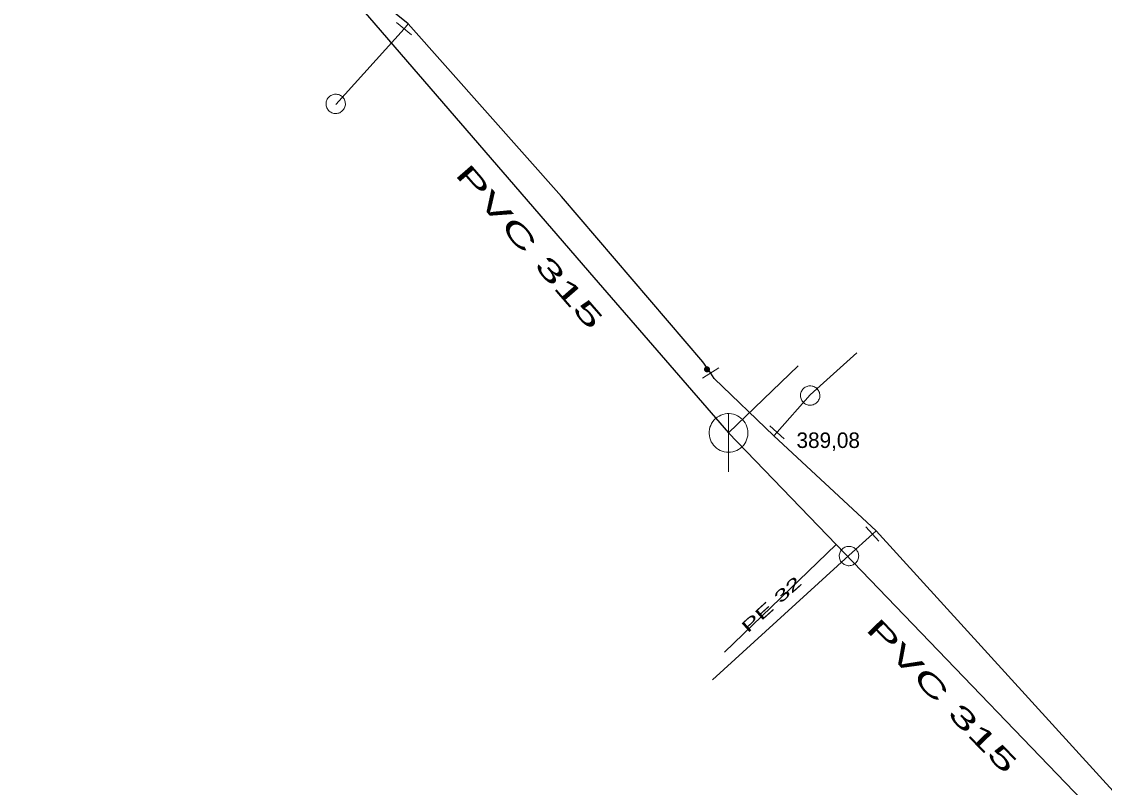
# Model space of a CAD drawing. Extents: x -809028 to -807737, y -990545 to -989489.
# Drawn here: x -808180.9 to -808125, y -989820.9 to -989781.4 of the extents above; entities that cross this region are included whole.
import ezdxf

# ---------------------------------------------------------------- set-up
doc = ezdxf.new("R2010")
doc.units = 0
doc.header["$LTSCALE"] = 0.32
for name, color, linetype, lineweight in [('1', 7, 'Continuous', 13), ('11', 7, 'Continuous', 13), ('13', 7, 'Continuous', 13), ('14', 7, 'Continuous', 25), ('17', 7, 'Continuous', 25), ('22', 7, 'Continuous', 13), ('23', 7, 'Continuous', 13), ('34', 7, 'Continuous', 13), ('9', 7, 'Continuous', 13)]:
    doc.layers.add(name, color=color, linetype=linetype, lineweight=lineweight)

msp = doc.modelspace()

# ---------------------------------------------------------------- linework, layer by layer
at = {"layer": '11'}
for p, q in [((-808140.82, -989799.1), (-808144.42, -989802.57)), ((-808144.635, -989813.877), (-808138.872, -989808.329))]:
    msp.add_line(p, q, dxfattribs=at)
at = {"layer": '13'}
for p, q in [((-808161.155, -989781.721), (-808164.683, -989785.626)), ((-808140.21, -989800.609), (-808137.805, -989798.438)), ((-808141.919, -989802.539), (-808140.21, -989800.609)), ((-808136.999, -989807.789), (-808138.205, -989808.888)), ((-808138.205, -989808.888), (-808145.239, -989815.3))]:
    msp.add_line(p, q, dxfattribs=at)
at = {"layer": '14', "lineweight": 13}
for p, q in [((-808160.949, -989781.469), (-808161.155, -989781.721)), ((-808145.339, -989799.479), (-808145.529, -989799.289)), ((-808142.09, -989802.719), (-808141.919, -989802.539)), ((-808136.809, -989807.62), (-808136.999, -989807.789))]:
    msp.add_line(p, q, dxfattribs=at)
at = {"layer": '14'}
for points in [[(-808165.124, -989778.603), (-808151.375, -989794.546), (-808144.42, -989802.57)], [(-808144.42, -989802.57), (-808138.872, -989808.329), (-808122.66, -989825.17), (-808105.89, -989843.32), (-808089.359, -989861.309)]]:
    msp.add_lwpolyline(points, dxfattribs=at)
at = {"layer": '17'}
for points in [[(-808145.339, -989799.479), (-808145.752, -989798.908), (-808153.039, -989790.37), (-808160.949, -989781.469), (-808161.989, -989780.62), (-808169.16, -989772.8), (-808170.289, -989771.688), (-808170.581, -989771.418), (-808170.835, -989771.151), (-808180.144, -989761.434), (-808185.94, -989755.53)], [(-808069.18, -989881.639), (-808073.57, -989876.91), (-808074.579, -989875.82), (-808087.02, -989862.09), (-808089.66, -989859.21), (-808103.359, -989844.32), (-808106.07, -989841.379), (-808136.809, -989807.62), (-808142.09, -989802.719), (-808145.16, -989799.77), (-808145.339, -989799.479)]]:
    msp.add_lwpolyline(points, dxfattribs=at)
at = {"layer": '22'}
msp.add_line((-808144.42, -989804.57), (-808144.419, -989801.57), dxfattribs=at)
msp.add_lwpolyline([(-808143.42, -989802.57), (-808143.425, -989802.461), (-808143.443, -989802.353), (-808143.473, -989802.247), (-808143.513, -989802.146), (-808143.565, -989802.049), (-808143.627, -989801.959), (-808143.699, -989801.876), (-808143.779, -989801.802), (-808143.867, -989801.736), (-808143.961, -989801.681), (-808144.061, -989801.636), (-808144.166, -989801.603), (-808144.273, -989801.581), (-808144.382, -989801.571), (-808144.492, -989801.573), (-808144.6, -989801.587), (-808144.707, -989801.612), (-808144.81, -989801.649), (-808144.908, -989801.698), (-808145, -989801.756), (-808145.086, -989801.825), (-808145.163, -989801.902), (-808145.232, -989801.988), (-808145.291, -989802.08), (-808145.339, -989802.178), (-808145.376, -989802.281), (-808145.402, -989802.388), (-808145.416, -989802.496), (-808145.419, -989802.606), (-808145.409, -989802.715), (-808145.388, -989802.822), (-808145.354, -989802.926), (-808145.31, -989803.026), (-808145.255, -989803.121), (-808145.189, -989803.209), (-808145.115, -989803.289), (-808145.032, -989803.361), (-808144.942, -989803.423), (-808144.846, -989803.475), (-808144.744, -989803.516), (-808144.639, -989803.546), (-808144.531, -989803.564), (-808144.421, -989803.57), (-808144.312, -989803.564), (-808144.204, -989803.546), (-808144.099, -989803.517), (-808143.997, -989803.476), (-808143.9, -989803.424), (-808143.81, -989803.362), (-808143.727, -989803.291), (-808143.652, -989803.211), (-808143.587, -989803.123), (-808143.531, -989803.029), (-808143.487, -989802.929), (-808143.453, -989802.825), (-808143.431, -989802.717), (-808143.421, -989802.608)], close=True, dxfattribs=at)
at = {"layer": '23'}
for points in [[(-808164.225, -989785.791), (-808164.207, -989785.744), (-808164.193, -989785.693), (-808164.187, -989785.64), (-808164.184, -989785.588), (-808164.188, -989785.535), (-808164.195, -989785.484), (-808164.21, -989785.434), (-808164.23, -989785.385), (-808164.253, -989785.339), (-808164.283, -989785.295), (-808164.316, -989785.255), (-808164.353, -989785.218), (-808164.394, -989785.186), (-808164.438, -989785.158), (-808164.485, -989785.134), (-808164.534, -989785.116), (-808164.584, -989785.104), (-808164.636, -989785.096), (-808164.689, -989785.093), (-808164.742, -989785.096), (-808164.793, -989785.105), (-808164.842, -989785.119), (-808164.892, -989785.139), (-808164.938, -989785.162), (-808164.982, -989785.192), (-808165.021, -989785.225), (-808165.058, -989785.262), (-808165.09, -989785.303), (-808165.119, -989785.347), (-808165.143, -989785.394), (-808165.16, -989785.443), (-808165.174, -989785.494), (-808165.182, -989785.545), (-808165.183, -989785.598), (-808165.181, -989785.65), (-808165.172, -989785.701), (-808165.158, -989785.753), (-808165.138, -989785.801), (-808165.114, -989785.847)], [(-808164.793, -989785.105), (-808164.842, -989785.119), (-808164.892, -989785.139), (-808164.938, -989785.162), (-808164.982, -989785.192), (-808165.021, -989785.225), (-808165.058, -989785.262), (-808165.09, -989785.303), (-808165.119, -989785.347), (-808165.143, -989785.394), (-808165.16, -989785.443), (-808165.174, -989785.494), (-808165.182, -989785.545), (-808165.183, -989785.598), (-808165.181, -989785.65), (-808165.172, -989785.701), (-808165.158, -989785.753), (-808165.138, -989785.801), (-808165.114, -989785.847), (-808165.084, -989785.89), (-808165.052, -989785.931), (-808165.015, -989785.968), (-808164.974, -989786.001), (-808164.929, -989786.029), (-808164.883, -989786.051), (-808164.834, -989786.07), (-808164.784, -989786.083), (-808164.731, -989786.09), (-808164.679, -989786.092), (-808164.628, -989786.089), (-808164.576, -989786.081), (-808164.525, -989786.067), (-808164.476, -989786.048), (-808164.429, -989786.023), (-808164.386, -989785.995), (-808164.347, -989785.961), (-808164.309, -989785.925), (-808164.276, -989785.882), (-808164.249, -989785.84), (-808164.225, -989785.791)], [(-808165.015, -989785.968), (-808164.974, -989786.001), (-808164.929, -989786.029), (-808164.883, -989786.051), (-808164.834, -989786.07), (-808164.784, -989786.083), (-808164.731, -989786.09), (-808164.679, -989786.092), (-808164.628, -989786.089), (-808164.576, -989786.081), (-808164.525, -989786.067), (-808164.476, -989786.048), (-808164.429, -989786.023), (-808164.386, -989785.995), (-808164.347, -989785.961), (-808164.309, -989785.925), (-808164.276, -989785.882), (-808164.249, -989785.84), (-808164.225, -989785.791), (-808164.207, -989785.744), (-808164.193, -989785.693), (-808164.187, -989785.64), (-808164.184, -989785.588), (-808164.188, -989785.535), (-808164.195, -989785.484), (-808164.21, -989785.434), (-808164.23, -989785.385), (-808164.253, -989785.339), (-808164.283, -989785.295), (-808164.316, -989785.255), (-808164.353, -989785.218), (-808164.394, -989785.186), (-808164.438, -989785.158), (-808164.485, -989785.134), (-808164.534, -989785.116), (-808164.584, -989785.104), (-808164.636, -989785.096), (-808164.689, -989785.093), (-808164.742, -989785.096), (-808164.793, -989785.105)], [(-808165.114, -989785.847), (-808165.084, -989785.89), (-808165.052, -989785.931), (-808165.015, -989785.968)], [(-808139.88, -989800.263), (-808139.922, -989800.23), (-808139.967, -989800.202), (-808140.013, -989800.181), (-808140.063, -989800.163), (-808140.113, -989800.15), (-808140.166, -989800.144), (-808140.218, -989800.142), (-808140.269, -989800.146), (-808140.321, -989800.154), (-808140.371, -989800.169), (-808140.42, -989800.188), (-808140.467, -989800.214), (-808140.51, -989800.242), (-808140.549, -989800.276), (-808140.585, -989800.313), (-808140.618, -989800.356), (-808140.645, -989800.399), (-808140.669, -989800.447), (-808140.686, -989800.495), (-808140.7, -989800.546), (-808140.706, -989800.599), (-808140.707, -989800.651), (-808140.704, -989800.704), (-808140.695, -989800.755), (-808140.68, -989800.805), (-808140.66, -989800.854), (-808140.636, -989800.899), (-808140.606, -989800.942), (-808140.572, -989800.982), (-808140.535, -989801.019), (-808140.494, -989801.051), (-808140.449, -989801.079), (-808140.402, -989801.102), (-808140.353, -989801.12), (-808140.303, -989801.131), (-808140.251, -989801.138), (-808140.198, -989801.141), (-808140.145, -989801.137), (-808140.094, -989801.128)], [(-808140.669, -989800.447), (-808140.686, -989800.495), (-808140.7, -989800.546), (-808140.706, -989800.599), (-808140.707, -989800.651), (-808140.704, -989800.704), (-808140.695, -989800.755), (-808140.68, -989800.805), (-808140.66, -989800.854), (-808140.636, -989800.899), (-808140.606, -989800.942), (-808140.572, -989800.982), (-808140.535, -989801.019), (-808140.494, -989801.051), (-808140.449, -989801.079), (-808140.402, -989801.102), (-808140.353, -989801.12), (-808140.303, -989801.131), (-808140.251, -989801.138), (-808140.198, -989801.141), (-808140.145, -989801.137), (-808140.094, -989801.128), (-808140.045, -989801.114), (-808139.996, -989801.093), (-808139.95, -989801.07), (-808139.906, -989801.039), (-808139.867, -989801.005), (-808139.83, -989800.968), (-808139.799, -989800.927), (-808139.77, -989800.883), (-808139.747, -989800.835), (-808139.73, -989800.786), (-808139.717, -989800.735), (-808139.709, -989800.684), (-808139.709, -989800.631), (-808139.711, -989800.579), (-808139.721, -989800.528), (-808139.735, -989800.477), (-808139.755, -989800.428), (-808139.78, -989800.382)], [(-808140.094, -989801.128), (-808140.045, -989801.114), (-808139.996, -989801.093), (-808139.95, -989801.07), (-808139.906, -989801.039), (-808139.867, -989801.005), (-808139.83, -989800.968), (-808139.799, -989800.927), (-808139.77, -989800.883), (-808139.747, -989800.835), (-808139.73, -989800.786), (-808139.717, -989800.735), (-808139.709, -989800.684), (-808139.709, -989800.631), (-808139.711, -989800.579), (-808139.721, -989800.528), (-808139.735, -989800.477), (-808139.755, -989800.428), (-808139.78, -989800.382), (-808139.81, -989800.34), (-808139.843, -989800.3), (-808139.88, -989800.263), (-808139.922, -989800.23), (-808139.967, -989800.202), (-808140.013, -989800.181), (-808140.063, -989800.163), (-808140.113, -989800.15), (-808140.166, -989800.144), (-808140.218, -989800.142), (-808140.269, -989800.146), (-808140.321, -989800.154), (-808140.371, -989800.169), (-808140.42, -989800.188), (-808140.467, -989800.214), (-808140.51, -989800.242), (-808140.549, -989800.276), (-808140.585, -989800.313), (-808140.618, -989800.356), (-808140.645, -989800.399), (-808140.669, -989800.447)], [(-808139.78, -989800.382), (-808139.81, -989800.34), (-808139.843, -989800.3), (-808139.88, -989800.263)], [(-808137.84, -989808.579), (-808137.878, -989808.542), (-808137.92, -989808.51), (-808137.964, -989808.483), (-808138.011, -989808.46), (-808138.06, -989808.442), (-808138.111, -989808.43), (-808138.163, -989808.423), (-808138.214, -989808.421), (-808138.267, -989808.424), (-808138.318, -989808.433), (-808138.369, -989808.447), (-808138.418, -989808.467), (-808138.464, -989808.491), (-808138.506, -989808.521), (-808138.547, -989808.553), (-808138.584, -989808.593), (-808138.616, -989808.632), (-808138.644, -989808.678), (-808138.667, -989808.723), (-808138.685, -989808.773), (-808138.697, -989808.825), (-808138.704, -989808.877), (-808138.706, -989808.93), (-808138.703, -989808.982), (-808138.694, -989809.032), (-808138.678, -989809.083), (-808138.659, -989809.131), (-808138.635, -989809.177), (-808138.605, -989809.22), (-808138.572, -989809.261), (-808138.535, -989809.297), (-808138.493, -989809.33), (-808138.448, -989809.358), (-808138.402, -989809.381), (-808138.353, -989809.397), (-808138.302, -989809.41), (-808138.25, -989809.418), (-808138.197, -989809.42), (-808138.145, -989809.416)], [(-808138.145, -989809.416), (-808138.094, -989809.408), (-808138.043, -989809.392), (-808137.995, -989809.374), (-808137.949, -989809.348), (-808137.906, -989809.319), (-808137.866, -989809.286), (-808137.83, -989809.248), (-808137.797, -989809.207), (-808137.769, -989809.162), (-808137.747, -989809.115), (-808137.728, -989809.066), (-808137.715, -989809.016), (-808137.709, -989808.963), (-808137.706, -989808.912), (-808137.71, -989808.86), (-808137.719, -989808.807), (-808137.734, -989808.757), (-808137.753, -989808.708), (-808137.779, -989808.663), (-808137.807, -989808.62), (-808137.84, -989808.579), (-808137.878, -989808.542), (-808137.92, -989808.51), (-808137.964, -989808.483), (-808138.011, -989808.46), (-808138.06, -989808.442), (-808138.111, -989808.43), (-808138.163, -989808.423), (-808138.214, -989808.421), (-808138.267, -989808.424), (-808138.318, -989808.433), (-808138.369, -989808.447), (-808138.418, -989808.467), (-808138.464, -989808.491), (-808138.506, -989808.521), (-808138.547, -989808.553), (-808138.584, -989808.593), (-808138.616, -989808.632), (-808138.644, -989808.678)], [(-808138.644, -989808.678), (-808138.667, -989808.723), (-808138.685, -989808.773), (-808138.697, -989808.825), (-808138.704, -989808.877), (-808138.706, -989808.93), (-808138.703, -989808.982), (-808138.694, -989809.032), (-808138.678, -989809.083), (-808138.659, -989809.131), (-808138.635, -989809.177), (-808138.605, -989809.22), (-808138.572, -989809.261), (-808138.535, -989809.297), (-808138.493, -989809.33), (-808138.448, -989809.358), (-808138.402, -989809.381), (-808138.353, -989809.397), (-808138.302, -989809.41), (-808138.25, -989809.418), (-808138.197, -989809.42), (-808138.145, -989809.416), (-808138.094, -989809.408), (-808138.043, -989809.392), (-808137.995, -989809.374), (-808137.949, -989809.348), (-808137.906, -989809.319), (-808137.866, -989809.286), (-808137.83, -989809.248), (-808137.797, -989809.207), (-808137.769, -989809.162), (-808137.747, -989809.115), (-808137.728, -989809.066), (-808137.715, -989809.016), (-808137.709, -989808.963), (-808137.706, -989808.912), (-808137.71, -989808.86), (-808137.719, -989808.807), (-808137.734, -989808.757), (-808137.753, -989808.708)], [(-808137.753, -989808.708), (-808137.779, -989808.663), (-808137.807, -989808.62), (-808137.84, -989808.579)]]:
    msp.add_lwpolyline(points, dxfattribs=at)
at = {"layer": '34'}
for p, q in [((-808160.767, -989782.036), (-808161.541, -989781.404)), ((-808144.914, -989799.214), (-808145.764, -989799.742)), ((-808142.282, -989802.196), (-808141.555, -989802.882)), ((-808137.332, -989807.416), (-808136.665, -989808.161))]:
    msp.add_line(p, q, dxfattribs=at)
at = {"layer": '9'}
for points in [[(-808145.655, -989799.289), (-808145.655, -989799.302), (-808145.652, -989799.315), (-808145.65, -989799.328), (-808145.645, -989799.34), (-808145.639, -989799.352), (-808145.632, -989799.363), (-808145.624, -989799.373), (-808145.614, -989799.383), (-808145.603, -989799.391), (-808145.593, -989799.398), (-808145.581, -989799.404), (-808145.569, -989799.409), (-808145.556, -989799.412), (-808145.543, -989799.414), (-808145.53, -989799.416), (-808145.517, -989799.415), (-808145.504, -989799.413), (-808145.491, -989799.41), (-808145.478, -989799.405), (-808145.467, -989799.399), (-808145.456, -989799.392), (-808145.446, -989799.384), (-808145.436, -989799.374), (-808145.428, -989799.364), (-808145.421, -989799.353), (-808145.415, -989799.341), (-808145.41, -989799.329), (-808145.407, -989799.316), (-808145.405, -989799.303), (-808145.402, -989799.29), (-808145.404, -989799.277), (-808145.406, -989799.264), (-808145.409, -989799.251), (-808145.414, -989799.239), (-808145.419, -989799.227), (-808145.427, -989799.216), (-808145.434, -989799.206), (-808145.445, -989799.196), (-808145.455, -989799.188), (-808145.466, -989799.181), (-808145.478, -989799.175), (-808145.49, -989799.17), (-808145.503, -989799.167), (-808145.516, -989799.165), (-808145.529, -989799.164), (-808145.542, -989799.164), (-808145.554, -989799.166), (-808145.568, -989799.169), (-808145.58, -989799.174), (-808145.592, -989799.18), (-808145.603, -989799.187), (-808145.613, -989799.195), (-808145.623, -989799.205), (-808145.63, -989799.215), (-808145.638, -989799.226), (-808145.644, -989799.238), (-808145.649, -989799.25), (-808145.652, -989799.263), (-808145.654, -989799.276)], [(-808145.635, -989799.289), (-808145.636, -989799.3), (-808145.634, -989799.311), (-808145.63, -989799.322), (-808145.627, -989799.332), (-808145.622, -989799.342), (-808145.616, -989799.351), (-808145.608, -989799.36), (-808145.601, -989799.368), (-808145.592, -989799.375), (-808145.583, -989799.381), (-808145.573, -989799.386), (-808145.563, -989799.39), (-808145.552, -989799.393), (-808145.541, -989799.396), (-808145.53, -989799.396), (-808145.519, -989799.396), (-808145.508, -989799.394), (-808145.497, -989799.391), (-808145.487, -989799.387), (-808145.477, -989799.382), (-808145.468, -989799.376), (-808145.459, -989799.369), (-808145.451, -989799.361), (-808145.444, -989799.352), (-808145.438, -989799.343), (-808145.433, -989799.333), (-808145.429, -989799.323), (-808145.426, -989799.312), (-808145.424, -989799.301), (-808145.423, -989799.29), (-808145.423, -989799.279), (-808145.424, -989799.268), (-808145.428, -989799.257), (-808145.432, -989799.247), (-808145.437, -989799.237), (-808145.443, -989799.228), (-808145.45, -989799.219), (-808145.458, -989799.211), (-808145.467, -989799.204), (-808145.476, -989799.198), (-808145.486, -989799.193), (-808145.495, -989799.189), (-808145.507, -989799.186), (-808145.517, -989799.184), (-808145.529, -989799.184), (-808145.54, -989799.183), (-808145.551, -989799.185), (-808145.562, -989799.188), (-808145.571, -989799.192), (-808145.581, -989799.197), (-808145.591, -989799.203), (-808145.6, -989799.21), (-808145.608, -989799.218), (-808145.615, -989799.227), (-808145.62, -989799.236), (-808145.625, -989799.246), (-808145.63, -989799.256), (-808145.633, -989799.267), (-808145.635, -989799.278)], [(-808145.616, -989799.289), (-808145.616, -989799.298), (-808145.615, -989799.307), (-808145.612, -989799.316), (-808145.608, -989799.324), (-808145.605, -989799.332), (-808145.6, -989799.34), (-808145.593, -989799.347), (-808145.588, -989799.353), (-808145.581, -989799.359), (-808145.573, -989799.364), (-808145.565, -989799.368), (-808145.557, -989799.371), (-808145.548, -989799.374), (-808145.539, -989799.375), (-808145.53, -989799.377), (-808145.521, -989799.376), (-808145.512, -989799.375), (-808145.503, -989799.372), (-808145.495, -989799.369), (-808145.487, -989799.365), (-808145.478, -989799.36), (-808145.472, -989799.354), (-808145.466, -989799.348), (-808145.46, -989799.341), (-808145.455, -989799.333), (-808145.451, -989799.325), (-808145.448, -989799.317), (-808145.445, -989799.308), (-808145.444, -989799.299), (-808145.441, -989799.29), (-808145.443, -989799.281), (-808145.444, -989799.272), (-808145.446, -989799.263), (-808145.45, -989799.255), (-808145.454, -989799.247), (-808145.459, -989799.239), (-808145.465, -989799.232), (-808145.471, -989799.226), (-808145.478, -989799.22), (-808145.486, -989799.215), (-808145.494, -989799.211), (-808145.502, -989799.208), (-808145.511, -989799.205), (-808145.52, -989799.204), (-808145.529, -989799.203), (-808145.538, -989799.203), (-808145.547, -989799.204), (-808145.556, -989799.207), (-808145.564, -989799.21), (-808145.571, -989799.214), (-808145.58, -989799.219), (-808145.587, -989799.225), (-808145.593, -989799.231), (-808145.598, -989799.238), (-808145.603, -989799.246), (-808145.608, -989799.254), (-808145.611, -989799.262), (-808145.614, -989799.271), (-808145.615, -989799.28)], [(-808145.596, -989799.289), (-808145.596, -989799.296), (-808145.595, -989799.303), (-808145.593, -989799.31), (-808145.591, -989799.316), (-808145.588, -989799.322), (-808145.584, -989799.328), (-808145.58, -989799.334), (-808145.575, -989799.339), (-808145.569, -989799.343), (-808145.563, -989799.347), (-808145.557, -989799.35), (-808145.551, -989799.353), (-808145.544, -989799.354), (-808145.537, -989799.357), (-808145.53, -989799.357), (-808145.522, -989799.357), (-808145.516, -989799.355), (-808145.509, -989799.354), (-808145.503, -989799.351), (-808145.495, -989799.348), (-808145.491, -989799.344), (-808145.485, -989799.34), (-808145.48, -989799.335), (-808145.476, -989799.329), (-808145.472, -989799.323), (-808145.468, -989799.317), (-808145.466, -989799.311), (-808145.464, -989799.304), (-808145.463, -989799.297), (-808145.462, -989799.29), (-808145.462, -989799.283), (-808145.463, -989799.276), (-808145.465, -989799.269), (-808145.468, -989799.263), (-808145.471, -989799.256), (-808145.475, -989799.251), (-808145.478, -989799.245), (-808145.483, -989799.24), (-808145.49, -989799.236), (-808145.495, -989799.232), (-808145.502, -989799.229), (-808145.508, -989799.226), (-808145.515, -989799.224), (-808145.522, -989799.223), (-808145.529, -989799.223), (-808145.536, -989799.223), (-808145.543, -989799.223), (-808145.549, -989799.225), (-808145.556, -989799.228), (-808145.562, -989799.231), (-808145.568, -989799.235), (-808145.574, -989799.239), (-808145.579, -989799.244), (-808145.583, -989799.25), (-808145.587, -989799.255), (-808145.59, -989799.262), (-808145.593, -989799.268), (-808145.593, -989799.275), (-808145.596, -989799.282)], [(-808145.576, -989799.289), (-808145.576, -989799.294), (-808145.576, -989799.299), (-808145.575, -989799.304), (-808145.573, -989799.308), (-808145.571, -989799.313), (-808145.568, -989799.317), (-808145.565, -989799.32), (-808145.561, -989799.324), (-808145.558, -989799.327), (-808145.554, -989799.33), (-808145.549, -989799.332), (-808145.544, -989799.334), (-808145.54, -989799.335), (-808145.535, -989799.337), (-808145.53, -989799.337), (-808145.525, -989799.337), (-808145.52, -989799.336), (-808145.515, -989799.335), (-808145.511, -989799.333), (-808145.505, -989799.331), (-808145.502, -989799.328), (-808145.498, -989799.325), (-808145.495, -989799.321), (-808145.492, -989799.318), (-808145.489, -989799.314), (-808145.487, -989799.309), (-808145.485, -989799.305), (-808145.483, -989799.3), (-808145.483, -989799.295), (-808145.482, -989799.29), (-808145.482, -989799.285), (-808145.483, -989799.28), (-808145.483, -989799.275), (-808145.486, -989799.271), (-808145.488, -989799.266), (-808145.491, -989799.262), (-808145.494, -989799.258), (-808145.497, -989799.255), (-808145.5, -989799.252), (-808145.505, -989799.249), (-808145.51, -989799.247), (-808145.514, -989799.245), (-808145.519, -989799.244), (-808145.524, -989799.243), (-808145.529, -989799.243), (-808145.534, -989799.243), (-808145.539, -989799.244), (-808145.544, -989799.244), (-808145.548, -989799.246), (-808145.553, -989799.248), (-808145.557, -989799.251), (-808145.559, -989799.254), (-808145.564, -989799.257), (-808145.566, -989799.261), (-808145.57, -989799.265), (-808145.571, -989799.27), (-808145.574, -989799.274), (-808145.575, -989799.279), (-808145.576, -989799.284)], [(-808145.556, -989799.289), (-808145.556, -989799.292), (-808145.557, -989799.295), (-808145.556, -989799.297), (-808145.554, -989799.3), (-808145.554, -989799.303), (-808145.552, -989799.305), (-808145.549, -989799.307), (-808145.548, -989799.309), (-808145.546, -989799.311), (-808145.544, -989799.313), (-808145.541, -989799.315), (-808145.538, -989799.316), (-808145.536, -989799.316), (-808145.532, -989799.317), (-808145.53, -989799.317), (-808145.527, -989799.317), (-808145.524, -989799.317), (-808145.521, -989799.316), (-808145.519, -989799.315), (-808145.516, -989799.314), (-808145.514, -989799.312), (-808145.511, -989799.31), (-808145.509, -989799.308), (-808145.508, -989799.306), (-808145.505, -989799.304), (-808145.505, -989799.301), (-808145.503, -989799.298), (-808145.503, -989799.296), (-808145.502, -989799.293), (-808145.5, -989799.29), (-808145.502, -989799.287), (-808145.502, -989799.284), (-808145.503, -989799.281), (-808145.504, -989799.279), (-808145.505, -989799.276), (-808145.507, -989799.274), (-808145.508, -989799.271), (-808145.51, -989799.269), (-808145.513, -989799.268), (-808145.515, -989799.266), (-808145.517, -989799.265), (-808145.52, -989799.264), (-808145.522, -989799.263), (-808145.526, -989799.263), (-808145.529, -989799.262), (-808145.532, -989799.263), (-808145.535, -989799.262), (-808145.537, -989799.264), (-808145.54, -989799.264), (-808145.543, -989799.265), (-808145.544, -989799.267), (-808145.547, -989799.268), (-808145.549, -989799.27), (-808145.551, -989799.273), (-808145.553, -989799.275), (-808145.554, -989799.278), (-808145.554, -989799.28), (-808145.556, -989799.283), (-808145.556, -989799.286)], [(-808145.537, -989799.289), (-808145.537, -989799.291), (-808145.537, -989799.291), (-808145.536, -989799.291), (-808145.536, -989799.293), (-808145.537, -989799.294), (-808145.535, -989799.294), (-808145.535, -989799.294), (-808145.535, -989799.296), (-808145.535, -989799.296), (-808145.534, -989799.297), (-808145.532, -989799.297), (-808145.532, -989799.297), (-808145.532, -989799.298), (-808145.53, -989799.298), (-808145.53, -989799.298), (-808145.529, -989799.298), (-808145.527, -989799.298), (-808145.527, -989799.297), (-808145.527, -989799.297), (-808145.525, -989799.297), (-808145.525, -989799.296), (-808145.525, -989799.296), (-808145.524, -989799.295), (-808145.524, -989799.295), (-808145.522, -989799.294), (-808145.522, -989799.293), (-808145.521, -989799.292), (-808145.521, -989799.292), (-808145.521, -989799.291), (-808145.521, -989799.29), (-808145.521, -989799.289), (-808145.521, -989799.288), (-808145.521, -989799.288), (-808145.522, -989799.287), (-808145.522, -989799.286), (-808145.522, -989799.285), (-808145.522, -989799.285), (-808145.524, -989799.284), (-808145.524, -989799.284), (-808145.525, -989799.283), (-808145.526, -989799.283), (-808145.527, -989799.282), (-808145.527, -989799.282), (-808145.527, -989799.282), (-808145.529, -989799.282), (-808145.53, -989799.282), (-808145.531, -989799.282), (-808145.531, -989799.282), (-808145.532, -989799.283), (-808145.532, -989799.282), (-808145.534, -989799.284), (-808145.534, -989799.284), (-808145.535, -989799.284), (-808145.535, -989799.284), (-808145.536, -989799.286), (-808145.536, -989799.287), (-808145.536, -989799.288), (-808145.537, -989799.288), (-808145.537, -989799.289)]]:
    msp.add_lwpolyline(points, close=True, dxfattribs=at)

# ---------------------------------------------------------------- texts
at = {"layer": '1'}
for s, height, rotation, width, p in [('PVC 315 ', 1, 311, 2, (-808158.575, -989789.247)), ('PE 32 ', 0.6, 42, 1.75, (-808143.426, -989812.915)), ('PVC 315 ', 1, 314, 1.95, (-808137.396, -989812.725))]:
    msp.add_text(s, height=height, rotation=rotation, dxfattribs=dict(at, width=width)).set_placement(p)
at = {"layer": '14'}
msp.add_text('389,08', height=0.8, dxfattribs=at).set_placement((-808140.913, -989803.346))

doc.saveas('drawing.dxf')
